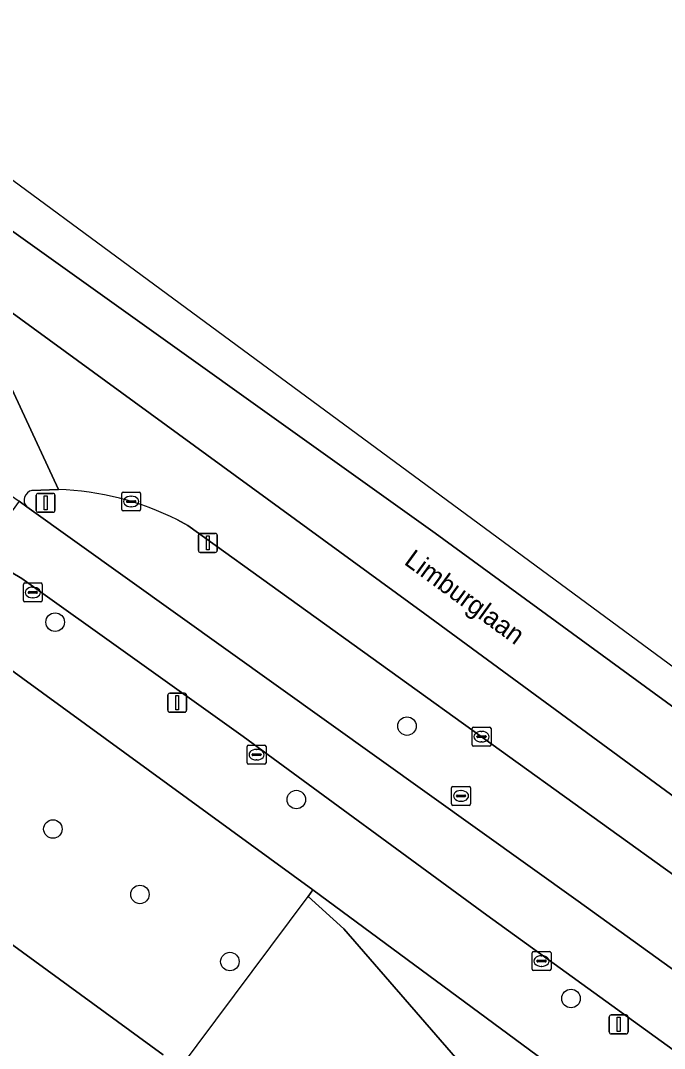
# Model space of a CAD drawing. Extents: x 159039 to 160102, y 381214 to 382524.
# Drawn here: x 159964.5 to 159998.5, y 382222.1 to 382276.4 of the extents above; entities that cross this region are included whole.
import ezdxf

# ---------------------------------------------------------------- set-up
doc = ezdxf.new("R2010")
doc.units = 0
for name, color, linetype in [('IMGEO_Berm_groen', 7, 'Continuous'), ('IMGEO_Boom', 7, 'Continuous'), ('IMGEO_Erf', 7, 'Continuous'), ('IMGEO_Fietspad_gesloten', 7, 'Continuous'), ('IMGEO_Hek', 7, 'Continuous'), ('IMGEO_Kolk', 7, 'Continuous'), ('IMGEO_Lichtmast', 7, 'Continuous'), ('IMGEO_Openbare_ruimte_label', 7, 'Continuous'), ('IMGEO_Pand', 7, 'Continuous'), ('IMGEO_Rijbaan_lokaal_open', 7, 'Continuous'), ('IMGEO_Rijbaan_regionaal_gesloten', 7, 'Continuous'), ('IMGEO_Rioolput', 7, 'Continuous'), ('IMGEO_Verkeersbordpaal', 7, 'Continuous'), ('IMGEO_Voetpad_open', 7, 'Continuous')]:
    doc.layers.add(name, color=color, linetype=linetype)

msp = doc.modelspace()

# ---------------------------------------------------------------- linework, layer by layer
at = {"layer": 'IMGEO_Berm_groen'}
for points in [[(159966.469, 382251.609), (159965.07, 382251.563)], [(159964.795, 382250.701), (159993.934, 382229.85), (160009.927, 382218.327), (160018.4, 382212.145)], [(159973.311, 382249.715), (159972.771, 382250)], [(160023.841, 382212.981), (160022.411, 382214.128), (160020.42, 382215.661), (160005.662, 382226.409), (160000, 382230.515), (159973.311, 382249.715)]]:
    msp.add_lwpolyline(points, dxfattribs=at)
msp.add_lwpolyline([(159979.923, 382230.447), (159979.665, 382230.1), (159981.55, 382228.4), (159989.664, 382219.065), (159994.765, 382214.349), (159997.268, 382217.678), (159992.918, 382220.855)], close=True, dxfattribs=at)
for centre, radius, start, end in [((159965.178, 382251.054), 0.52, 101.9375, 222.6745), ((159965.941, 382236.396), 15.222, 63.3419, 88.013)]:
    msp.add_arc(centre, radius, start, end, dxfattribs=at)
at = {"layer": 'IMGEO_Boom'}
for centre in [(159966.299, 382244.6), (159984.894, 382239.107), (159979.045, 382235.225), (159966.181, 382233.667), (159970.78, 382230.212), (159975.534, 382226.665), (159993.562, 382224.711)]:
    msp.add_circle(centre, 0.489, dxfattribs=at)
at = {"layer": 'IMGEO_Erf'}
for points in [[(160020.599, 382175.649), (160018.833, 382185.122), (160016.035, 382191.866), (160011.539, 382198.625), (160000, 382209.509), (159996.562, 382212.688), (159994.765, 382214.349), (159989.664, 382219.065), (159981.55, 382228.4), (159979.665, 382230.1), (159979.923, 382230.447), (159954.631, 382248.87), (159933.642, 382264.157), (159929.854, 382266.916), (159862.948, 382315.648), (159846.318, 382292.787), (159843.971, 382289.56), (159826.149, 382265.058), (159823.166, 382260.958), (159815.195, 382250)], [(159860.619, 382221.869), (159847.489, 382231.418), (159824.251, 382248.347), (159834.092, 382261.89), (159831.074, 382264.097), (159839.967, 382276.314), (159849.826, 382269.137), (159857.448, 382279.611), (159857.704, 382282.03), (159859.901, 382282.988), (159869.625, 382296.32), (159894.849, 382277.968), (159899.284, 382274.741), (159901.665, 382274.497), (159902.64, 382272.295), (159906.987, 382269.124), (159928.753, 382253.251), (159931.134, 382253.007), (159932.105, 382250.815), (159951.642, 382236.581), (159972.007, 382221.738)]]:
    msp.add_lwpolyline(points, dxfattribs=at)
at = {"layer": 'IMGEO_Fietspad_gesloten'}
for points in [[(159964.795, 382250.701), (159964.399, 382250.985), (159962.347, 382248.193), (159964.543, 382246.909), (159976.232, 382238.558), (159989.12, 382229.118), (160006.39, 382216.63), (160015.456, 382209.979)], [(160018.4, 382212.145), (160009.927, 382218.327), (159993.934, 382229.85), (159964.795, 382250.701)]]:
    msp.add_lwpolyline(points, dxfattribs=at)
at = {"layer": 'IMGEO_Hek'}
for points in [[(159954.631, 382248.87), (159979.923, 382230.447)], [(159971.884, 382221.577), (159972.818, 382220.917), (159979.665, 382230.1)], [(159979.923, 382230.447), (159979.665, 382230.1)], [(159979.665, 382230.1), (159981.55, 382228.4), (159989.664, 382219.065), (159994.765, 382214.349)]]:
    msp.add_lwpolyline(points, dxfattribs=at)
at = {"layer": 'IMGEO_Kolk'}
for p, q in [((159969.816, 382250.549), (159969.816, 382251.401)), ((159969.891, 382251.475), (159970.743, 382251.475)), ((159970.304, 382251.255), (159970.329, 382251.255)), ((159970.817, 382251.401), (159970.817, 382250.549)), ((159970.075, 382250.969), (159970.075, 382250.981)), ((159970.513, 382250.932), (159970.115, 382250.932)), ((159970.118, 382251.018), (159970.516, 382251.018)), ((159970.327, 382250.695), (159970.302, 382250.695)), ((159970.559, 382250.981), (159970.559, 382250.969)), ((159970.743, 382250.475), (159969.891, 382250.475)), ((159964.619, 382245.744), (159964.619, 382246.596)), ((159964.694, 382246.67), (159965.546, 382246.67)), ((159965.107, 382246.45), (159965.132, 382246.45)), ((159965.62, 382246.596), (159965.62, 382245.744)), ((159964.878, 382246.164), (159964.878, 382246.176)), ((159965.316, 382246.127), (159964.918, 382246.127)), ((159964.921, 382246.213), (159965.319, 382246.213)), ((159965.13, 382245.89), (159965.105, 382245.89)), ((159965.362, 382246.176), (159965.362, 382246.164)), ((159965.546, 382245.67), (159964.694, 382245.67)), ((159988.333, 382238.122), (159988.333, 382238.974)), ((159988.408, 382239.048), (159989.26, 382239.048)), ((159988.821, 382238.828), (159988.846, 382238.828)), ((159989.334, 382238.974), (159989.334, 382238.122)), ((159976.52, 382238.097), (159977.372, 382238.097)), ((159988.592, 382238.542), (159988.592, 382238.554)), ((159989.03, 382238.505), (159988.632, 382238.505)), ((159988.635, 382238.591), (159989.033, 382238.591)), ((159988.844, 382238.268), (159988.819, 382238.268)), ((159989.076, 382238.554), (159989.076, 382238.542)), ((159976.445, 382237.171), (159976.445, 382238.023)), ((159976.704, 382237.591), (159976.704, 382237.603)), ((159977.142, 382237.554), (159976.744, 382237.554)), ((159976.747, 382237.64), (159977.145, 382237.64)), ((159976.933, 382237.877), (159976.958, 382237.877)), ((159977.188, 382237.603), (159977.188, 382237.591)), ((159977.446, 382238.023), (159977.446, 382237.171)), ((159989.26, 382238.048), (159988.408, 382238.048)), ((159977.372, 382237.097), (159976.52, 382237.097)), ((159976.956, 382237.317), (159976.931, 382237.317)), ((159991.504, 382226.265), (159991.504, 382227.117)), ((159991.579, 382227.191), (159992.431, 382227.191)), ((159991.763, 382226.685), (159991.763, 382226.697)), ((159991.806, 382226.734), (159992.204, 382226.734)), ((159991.992, 382226.971), (159992.017, 382226.971)), ((159992.247, 382226.697), (159992.247, 382226.685)), ((159992.505, 382227.117), (159992.505, 382226.265)), ((159992.431, 382226.191), (159991.579, 382226.191)), ((159992.201, 382226.648), (159991.803, 382226.648)), ((159992.015, 382226.411), (159991.99, 382226.411))]:
    msp.add_line(p, q, dxfattribs=at)
for points in [[(159969.816, 382250.549), (159969.816, 382251.401)], [(159969.891, 382251.475), (159970.743, 382251.475)], [(159970.817, 382251.401), (159970.817, 382250.549)], [(159970.743, 382250.475), (159969.891, 382250.475)], [(159964.619, 382245.744), (159964.619, 382246.596)], [(159964.694, 382246.67), (159965.546, 382246.67)], [(159965.62, 382246.596), (159965.62, 382245.744)], [(159965.546, 382245.67), (159964.694, 382245.67)], [(159988.333, 382238.122), (159988.333, 382238.974)], [(159988.408, 382239.048), (159989.26, 382239.048)], [(159989.334, 382238.974), (159989.334, 382238.122)], [(159976.52, 382238.097), (159977.372, 382238.097)], [(159976.445, 382237.171), (159976.445, 382238.023)], [(159977.446, 382238.023), (159977.446, 382237.171)], [(159989.26, 382238.048), (159988.408, 382238.048)], [(159977.372, 382237.097), (159976.52, 382237.097)], [(159991.504, 382226.265), (159991.504, 382227.117)], [(159991.579, 382227.191), (159992.431, 382227.191)], [(159992.505, 382227.117), (159992.505, 382226.265)], [(159992.431, 382226.191), (159991.579, 382226.191)]]:
    msp.add_lwpolyline(points, dxfattribs=at)
for centre, radius, start, end in [((159969.893, 382251.399), 0.0765, 91.552, 178.448), ((159969.893, 382251.399), 0.0765, 91.552, 178.448), ((159970.741, 382251.399), 0.0765, 1.552, 88.448), ((159970.741, 382251.399), 0.0765, 1.552, 88.448), ((159970.115, 382250.978), 0.0403, 85.8775, 175.7526), ((159970.112, 382250.968), 0.0366, 178.938, 274.7102), ((159970.516, 382250.975), 0.043, 264.8664, 352.4533), ((159970.52, 382250.98), 0.0386, 1.7309, 96.639), ((159969.893, 382250.551), 0.0765, 181.552, 268.448), ((159969.893, 382250.551), 0.0765, 181.552, 268.448), ((159970.741, 382250.551), 0.0765, 271.552, 358.448), ((159970.741, 382250.551), 0.0765, 271.552, 358.448), ((159964.696, 382246.594), 0.0765, 91.552, 178.448), ((159964.696, 382246.594), 0.0765, 91.552, 178.448), ((159965.544, 382246.594), 0.0765, 1.552, 88.448), ((159965.544, 382246.594), 0.0765, 1.552, 88.448), ((159964.696, 382245.746), 0.0765, 181.552, 268.448), ((159964.696, 382245.746), 0.0765, 181.552, 268.448), ((159964.918, 382246.173), 0.0403, 85.8775, 175.7526), ((159964.915, 382246.163), 0.0366, 178.938, 274.7102), ((159965.319, 382246.17), 0.043, 264.8664, 352.4533), ((159965.323, 382246.175), 0.0386, 1.7309, 96.639), ((159965.544, 382245.746), 0.0765, 271.552, 358.448), ((159965.544, 382245.746), 0.0765, 271.552, 358.448), ((159988.41, 382238.972), 0.0765, 91.552, 178.448), ((159988.41, 382238.972), 0.0765, 91.552, 178.448), ((159989.258, 382238.972), 0.0765, 1.552, 88.448), ((159989.258, 382238.972), 0.0765, 1.552, 88.448), ((159976.522, 382238.021), 0.0765, 91.552, 178.448), ((159976.522, 382238.021), 0.0765, 91.552, 178.448), ((159977.37, 382238.021), 0.0765, 1.552, 88.448), ((159977.37, 382238.021), 0.0765, 1.552, 88.448), ((159988.41, 382238.124), 0.0765, 181.552, 268.448), ((159988.41, 382238.124), 0.0765, 181.552, 268.448), ((159988.632, 382238.551), 0.0403, 85.8775, 175.7526), ((159988.629, 382238.541), 0.0366, 178.938, 274.7102), ((159989.033, 382238.548), 0.043, 264.8664, 352.4533), ((159989.037, 382238.553), 0.0386, 1.7309, 96.639), ((159989.258, 382238.124), 0.0765, 271.552, 358.448), ((159989.258, 382238.124), 0.0765, 271.552, 358.448), ((159976.744, 382237.6), 0.0403, 85.8775, 175.7526), ((159976.741, 382237.59), 0.0366, 178.938, 274.7102), ((159977.145, 382237.597), 0.043, 264.8664, 352.4533), ((159977.149, 382237.602), 0.0386, 1.7309, 96.639), ((159976.522, 382237.173), 0.0765, 181.552, 268.448), ((159976.522, 382237.173), 0.0765, 181.552, 268.448), ((159977.37, 382237.173), 0.0765, 271.552, 358.448), ((159977.37, 382237.173), 0.0765, 271.552, 358.448), ((159991.581, 382227.115), 0.0765, 91.552, 178.448), ((159991.581, 382227.115), 0.0765, 91.552, 178.448), ((159991.803, 382226.694), 0.0403, 85.8775, 175.7526), ((159992.208, 382226.696), 0.0386, 1.7309, 96.639), ((159992.429, 382227.115), 0.0765, 1.552, 88.448), ((159992.429, 382227.115), 0.0765, 1.552, 88.448), ((159991.581, 382226.267), 0.0765, 181.552, 268.448), ((159991.581, 382226.267), 0.0765, 181.552, 268.448), ((159991.8, 382226.684), 0.0366, 178.938, 274.7102), ((159992.204, 382226.691), 0.043, 264.8664, 352.4533), ((159992.429, 382226.267), 0.0765, 271.552, 358.448), ((159992.429, 382226.267), 0.0765, 271.552, 358.448)]:
    msp.add_arc(centre, radius, start, end, dxfattribs=at)
for centre, major_axis, ratio, start_param, end_param in [((159970.303, 382250.975), (-0.387, 0.002), 0.722429, 4.712389, 7.853982), ((159970.328, 382250.975), (-0.39, 0.002), 0.717154, 1.570796, 4.712389), ((159965.106, 382246.17), (-0.387, 0.002), 0.722429, 4.712389, 7.853982), ((159965.131, 382246.17), (-0.39, 0.002), 0.717154, 1.570796, 4.712389), ((159988.82, 382238.548), (-0.387, 0.002), 0.722429, 4.712389, 7.853982), ((159988.845, 382238.548), (-0.39, 0.002), 0.717154, 1.570796, 4.712389), ((159976.932, 382237.597), (-0.387, 0.002), 0.722429, 4.712389, 7.853982), ((159976.957, 382237.597), (-0.39, 0.002), 0.717154, 1.570796, 4.712389), ((159991.991, 382226.691), (-0.387, 0.002), 0.722429, 4.712389, 7.853982), ((159992.016, 382226.691), (-0.39, 0.002), 0.717154, 1.570796, 4.712389)]:
    msp.add_ellipse(centre, major_axis=major_axis, ratio=ratio, start_param=start_param, end_param=end_param, dxfattribs=at)
at = {"layer": 'IMGEO_Lichtmast'}
for p, q in [((159973.872, 382248.389), (159973.872, 382249.189)), ((159973.872, 382249.189), (159973.872, 382248.389)), ((159973.972, 382249.289), (159974.762, 382249.289)), ((159974.762, 382249.289), (159973.972, 382249.289)), ((159974.862, 382249.189), (159974.862, 382248.389)), ((159974.862, 382248.389), (159974.862, 382249.189)), ((159974.762, 382248.289), (159973.972, 382248.289)), ((159973.972, 382248.289), (159974.762, 382248.289)), ((159972.352, 382240.843), (159973.142, 382240.843)), ((159973.142, 382240.843), (159972.352, 382240.843)), ((159972.252, 382239.943), (159972.252, 382240.743)), ((159972.252, 382240.743), (159972.252, 382239.943)), ((159973.242, 382240.743), (159973.242, 382239.943)), ((159973.242, 382239.943), (159973.242, 382240.743)), ((159973.142, 382239.843), (159972.352, 382239.843)), ((159972.352, 382239.843), (159973.142, 382239.843)), ((159995.585, 382222.942), (159995.585, 382223.742)), ((159995.585, 382223.742), (159995.585, 382222.942)), ((159995.685, 382223.842), (159996.475, 382223.842)), ((159996.475, 382223.842), (159995.685, 382223.842)), ((159996.575, 382223.742), (159996.575, 382222.942)), ((159996.575, 382222.942), (159996.575, 382223.742)), ((159996.475, 382222.842), (159995.685, 382222.842)), ((159995.685, 382222.842), (159996.475, 382222.842))]:
    msp.add_line(p, q, dxfattribs=at)
for points in [[(159974.292, 382249.164), (159974.442, 382249.164), (159974.442, 382248.414), (159974.292, 382248.414), (159974.292, 382249.164)], [(159972.672, 382240.718), (159972.822, 382240.718), (159972.822, 382239.968), (159972.672, 382239.968), (159972.672, 382240.718)], [(159996.005, 382223.717), (159996.155, 382223.717), (159996.155, 382222.967), (159996.005, 382222.967), (159996.005, 382223.717)]]:
    msp.add_lwpolyline(points, dxfattribs=at)
for centre, start, end in [((159973.972, 382249.189), 90, 180), ((159973.972, 382249.189), 90, 180), ((159974.762, 382249.189), 0, 90), ((159974.762, 382249.189), 360, 90), ((159973.972, 382248.389), 180, 270), ((159973.972, 382248.389), 180, 270), ((159974.762, 382248.389), 270, 0), ((159974.762, 382248.389), 270, 0), ((159972.352, 382240.743), 90, 180), ((159972.352, 382240.743), 90, 180), ((159973.142, 382240.743), 0, 90), ((159973.142, 382240.743), 360, 90), ((159972.352, 382239.943), 180, 270), ((159972.352, 382239.943), 180, 270), ((159973.142, 382239.943), 270, 0), ((159973.142, 382239.943), 270, 0), ((159995.685, 382223.742), 90, 180), ((159995.685, 382223.742), 90, 180), ((159996.475, 382223.742), 0, 90), ((159996.475, 382223.742), 360, 90), ((159995.685, 382222.942), 180, 270), ((159995.685, 382222.942), 180, 270), ((159996.475, 382222.942), 270, 0), ((159996.475, 382222.942), 270, 0)]:
    msp.add_arc(centre, 0.1, start, end, dxfattribs=at)
at = {"layer": 'IMGEO_Pand'}
msp.add_lwpolyline([(159972.007, 382221.738), (159951.642, 382236.581), (159932.105, 382250.815), (159931.134, 382253.007), (159928.753, 382253.251), (159906.987, 382269.124), (159902.64, 382272.295), (159901.665, 382274.497), (159899.284, 382274.741), (159894.849, 382277.968), (159869.625, 382296.32), (159859.901, 382282.988), (159857.704, 382282.03), (159857.448, 382279.611), (159849.826, 382269.137), (159839.967, 382276.314), (159831.074, 382264.097), (159834.092, 382261.89), (159824.251, 382248.347), (159847.489, 382231.418), (159860.619, 382221.869)], dxfattribs=at)
at = {"layer": 'IMGEO_Rijbaan_lokaal_open'}
for points in [[(159860.098, 382326.954), (159963.943, 382251.311), (159964.399, 382250.985), (159964.795, 382250.701)], [(159965.07, 382251.563), (159966.469, 382251.609), (159962.4, 382260.354), (159962.132, 382260.303), (159962.021, 382259.918), (159961.321, 382259.474), (159959.363, 382259.335), (159958.631, 382259.627), (159941.854, 382271.835), (159928.499, 382281.523), (159914.337, 382291.879), (159900.987, 382301.618), (159887.61, 382311.346)]]:
    msp.add_lwpolyline(points, dxfattribs=at)
msp.add_arc((159965.178, 382251.054), 0.52, 101.9375, 222.6745, dxfattribs=at)
at = {"layer": 'IMGEO_Rijbaan_regionaal_gesloten'}
for points in [[(159744.721, 382421.135), (159825.931, 382361.611), (159842.302, 382349.754), (159847.909, 382345.438), (159848.225, 382345.207), (159851.467, 382342.838), (159851.859, 382342.552), (159862.74, 382334.601), (159879.476, 382322.389), (159898.832, 382308.266), (159942.86, 382276.362), (159950.255, 382270.973), (159951.408, 382270.111), (159951.455, 382270.099), (159985.831, 382245.041), (160011.012, 382226.564), (160019.615, 382220.31)], [(160036.51, 382215.348), (160025.94, 382222.356), (159867.694, 382338.938), (159782.66, 382401.584), (159778.718, 382405.449)], [(160024.574, 382221.169), (160016.21, 382227.235), (160003.384, 382236.892), (159986.376, 382249.304), (159963.862, 382265.377), (159935.563, 382286.156), (159910.26, 382304.565)], [(159910.26, 382304.565), (159935.563, 382286.156), (159963.862, 382265.377), (159986.376, 382249.304), (160003.384, 382236.892), (160016.21, 382227.235), (160024.574, 382221.169)], [(160041.491, 382189.71), (160043.769, 382192.825), (160044.002, 382193.144), (160040.265, 382199.308), (160037.626, 382203.382), (160034.07, 382207.743), (160030.973, 382210.899), (160027.761, 382213.883), (160024.319, 382216.81), (160019.615, 382220.31), (160011.012, 382226.564), (159985.831, 382245.041), (159951.455, 382270.099), (159951.408, 382270.111)], [(159955.115, 382267.122), (159959.726, 382262.945), (159962.029, 382260.631), (159962.132, 382260.303), (159962.4, 382260.354), (159966.469, 382251.609)], [(159972.771, 382250), (159973.311, 382249.715), (160000, 382230.515), (160005.662, 382226.409), (160020.42, 382215.661), (160022.411, 382214.128), (160023.841, 382212.981)]]:
    msp.add_lwpolyline(points, dxfattribs=at)
msp.add_arc((159965.941, 382236.396), 15.222, 63.3419, 88.013, dxfattribs=at)
at = {"layer": 'IMGEO_Rioolput'}
for p, q in [((159987.249, 382234.992), (159987.249, 382235.844)), ((159987.324, 382235.918), (159988.176, 382235.918)), ((159987.508, 382235.412), (159987.508, 382235.424)), ((159987.551, 382235.461), (159987.949, 382235.461)), ((159987.737, 382235.698), (159987.762, 382235.698)), ((159987.992, 382235.424), (159987.992, 382235.412)), ((159988.25, 382235.844), (159988.25, 382234.992)), ((159988.176, 382234.918), (159987.324, 382234.918)), ((159987.946, 382235.375), (159987.548, 382235.375)), ((159987.76, 382235.138), (159987.735, 382235.138))]:
    msp.add_line(p, q, dxfattribs=at)
for points in [[(159987.249, 382234.992), (159987.249, 382235.844)], [(159987.324, 382235.918), (159988.176, 382235.918)], [(159988.25, 382235.844), (159988.25, 382234.992)], [(159988.176, 382234.918), (159987.324, 382234.918)]]:
    msp.add_lwpolyline(points, dxfattribs=at)
for centre, radius, start, end in [((159987.326, 382235.842), 0.0765, 91.552, 178.448), ((159987.326, 382235.842), 0.0765, 91.552, 178.448), ((159987.548, 382235.421), 0.0403, 85.8775, 175.7526), ((159987.545, 382235.411), 0.0366, 178.938, 274.7102), ((159987.949, 382235.418), 0.043, 264.8664, 352.4533), ((159987.953, 382235.423), 0.0386, 1.7309, 96.639), ((159988.174, 382235.842), 0.0765, 1.552, 88.448), ((159988.174, 382235.842), 0.0765, 1.552, 88.448), ((159987.326, 382234.994), 0.0765, 181.552, 268.448), ((159987.326, 382234.994), 0.0765, 181.552, 268.448), ((159988.174, 382234.994), 0.0765, 271.552, 358.448), ((159988.174, 382234.994), 0.0765, 271.552, 358.448)]:
    msp.add_arc(centre, radius, start, end, dxfattribs=at)
for centre, major_axis, ratio, start_param, end_param in [((159987.736, 382235.418), (-0.387, 0.002), 0.722429, 4.712389, 7.853982), ((159987.761, 382235.418), (-0.39, 0.002), 0.717154, 1.570796, 4.712389)]:
    msp.add_ellipse(centre, major_axis=major_axis, ratio=ratio, start_param=start_param, end_param=end_param, dxfattribs=at)
at = {"layer": 'IMGEO_Verkeersbordpaal'}
for p, q in [((159965.299, 382250.504), (159965.299, 382251.304)), ((159965.299, 382251.304), (159965.299, 382250.504)), ((159965.399, 382251.404), (159966.189, 382251.404)), ((159966.189, 382251.404), (159965.399, 382251.404)), ((159966.289, 382251.304), (159966.289, 382250.504)), ((159966.289, 382250.504), (159966.289, 382251.304)), ((159966.189, 382250.404), (159965.399, 382250.404)), ((159965.399, 382250.404), (159966.189, 382250.404))]:
    msp.add_line(p, q, dxfattribs=at)
msp.add_lwpolyline([(159965.719, 382251.279), (159965.869, 382251.279), (159965.869, 382250.529), (159965.719, 382250.529), (159965.719, 382251.279)], dxfattribs=at)
for centre, start, end in [((159965.399, 382251.304), 90, 180), ((159965.399, 382251.304), 90, 180), ((159966.189, 382251.304), 0, 90), ((159966.189, 382251.304), 360, 90), ((159965.399, 382250.504), 180, 270), ((159965.399, 382250.504), 180, 270), ((159966.189, 382250.504), 270, 0), ((159966.189, 382250.504), 270, 0)]:
    msp.add_arc(centre, 0.1, start, end, dxfattribs=at)
at = {"layer": 'IMGEO_Voetpad_open'}
for points in [[(159964.543, 382246.909), (159962.347, 382248.193), (159959.848, 382250), (159950.94, 382256.441), (159937.573, 382266.199), (159936.658, 382266.862), (159933.642, 382264.157), (159954.631, 382248.87), (159979.923, 382230.447), (159992.918, 382220.855), (159997.268, 382217.678), (159999.326, 382216.161), (160000, 382215.677), (160001.858, 382214.342), (160009.528, 382208.775)], [(160015.456, 382209.979), (160006.39, 382216.63), (159989.12, 382229.118), (159976.232, 382238.558), (159964.543, 382246.909)]]:
    msp.add_lwpolyline(points, dxfattribs=at)

# ---------------------------------------------------------------- texts
at = {"layer": 'IMGEO_Openbare_ruimte_label'}
msp.add_text('Limburglaan', height=1, rotation=323.9094, dxfattribs=at).set_placement((159984.687, 382247.698))

doc.saveas('drawing.dxf')
